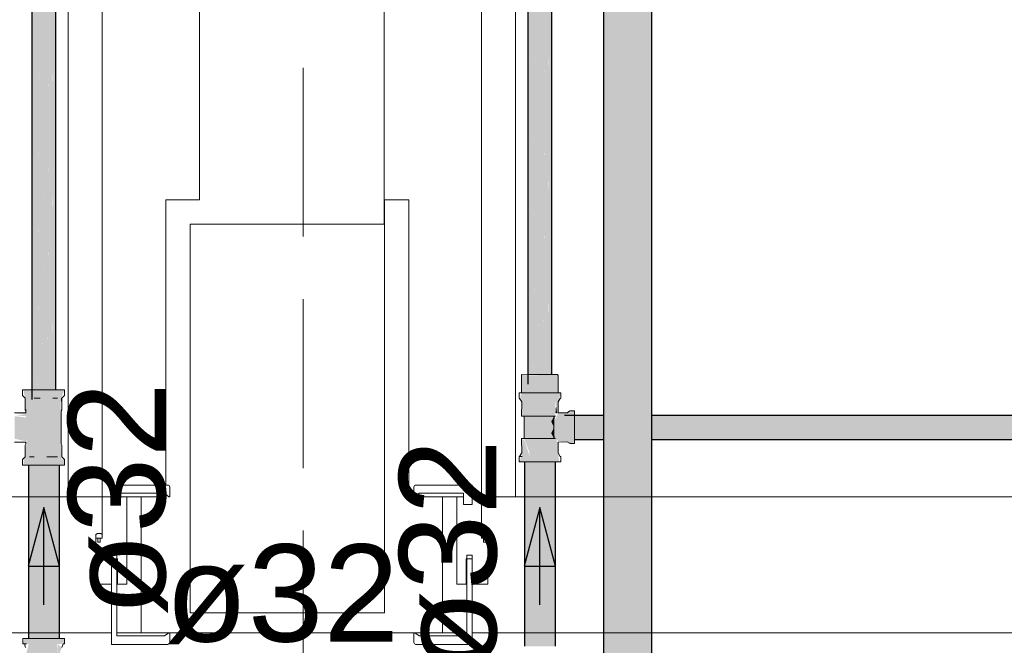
# Model space of a CAD drawing. Header units: millimetres. Extents: x 567 to 934, y -1 to 364.
# Tile 692 of 1056: x 780.55 to 782.57, y 104.74 to 106.02. Entities that reach past the tile are written whole.
import ezdxf

# ---------------------------------------------------------------- set-up
doc = ezdxf.new("R2010")
doc.units = ezdxf.units.MM
doc.header["$MEASUREMENT"] = 0
doc.linetypes.add('HIDDEN2', pattern=[0.47625, 0.3175, -0.15875])
doc.linetypes.add('NULL', pattern=[0])
for name, color, linetype, lineweight in [('A-WALL', 7, 'Continuous', 25), ('AF-Condutos', 140, 'Continuous', 25), ('AF-Conexões', 152, 'Continuous', 18), ('AF-Sentido conduto', 140, 'Continuous', 30), ('AF-Textos conduto', 7, 'Continuous', 9), ('ARQ-ESQUAD', 7, 'Continuous', 25), ('DI-Detalhes', 1, 'HIDDEN2', 9), ('S-COLS', 7, 'Continuous', 13)]:
    doc.layers.add(name, color=color, linetype=linetype, lineweight=lineweight)
doc.styles.add('Arial', font='arial.ttf')

msp = doc.modelspace()

# ---------------------------------------------------------------- hatches: boundary and pattern name
at = {"layer": 'AF-Condutos', "linetype": 'Continuous'}
for points in [[(781.7507, 105.1604), (781.7585, 111.483), (781.7501, 111.483)], [(781.849, 104.6422), (781.849, 111.483), (781.845, 105.1604), (781.8447, 111.483), (781.8334, 105.1604), (781.8324, 111.483), (781.8159, 105.1604), (781.8144, 111.483), (781.7954, 105.1604), (781.7938, 111.483), (781.7755, 105.1604), (781.774, 111.483), (781.7597, 105.1604), (781.7585, 111.483), (781.7507, 105.1604), (781.7501, 111.483), (781.7501, 105.2101), (781.7501, 104.6422)], [(781.7597, 105.1604), (781.774, 111.483), (781.7585, 111.483)], [(781.7755, 105.1604), (781.7938, 111.483), (781.774, 111.483)], [(781.7954, 105.1604), (781.8144, 111.483), (781.7938, 111.483)], [(781.8159, 105.1604), (781.8324, 111.483), (781.8144, 111.483)], [(781.8334, 105.1604), (781.8447, 111.483), (781.8324, 111.483)], [(781.845, 105.1604), (781.849, 111.483), (781.8447, 111.483)], [(780.5788, 107.5177), (780.5745, 107.5177), (780.5745, 105.2428)], [(780.5788, 107.5177), (780.5746, 105.2628), (780.5788, 105.2628)], [(780.5865, 107.5177), (780.5788, 105.2628), (780.5865, 105.2628)], [(780.5865, 107.5177), (780.5788, 107.5177), (780.5788, 105.2428)], [(780.5964, 107.5177), (780.5865, 107.5177), (780.5865, 105.2428)], [(780.5964, 107.5177), (780.5866, 105.2628), (780.5964, 105.2628)], [(780.6067, 107.5177), (780.5964, 107.5177), (780.5964, 105.2428)], [(780.6067, 107.5177), (780.5965, 105.2628), (780.6067, 105.2628)], [(780.6157, 107.5177), (780.6067, 107.5177), (780.6067, 105.2428)], [(780.6157, 107.5177), (780.6068, 105.2628), (780.6157, 105.2628)], [(780.6218, 107.5177), (780.6157, 107.5177), (780.6157, 105.2428)], [(780.6218, 107.5177), (780.6158, 105.2628), (780.6218, 105.2628)], [(780.624, 107.5177), (780.6218, 107.5177), (780.6218, 105.2428)], [(780.624, 107.5177), (780.6218, 105.2628), (780.624, 105.2628)], [(781.5988, 107.5177), (781.5945, 107.5177), (781.5945, 105.2741)], [(781.5988, 107.5177), (781.5946, 105.2939), (781.5988, 105.294)], [(781.6065, 107.5177), (781.5988, 107.5177), (781.5988, 105.2741)], [(781.5988, 105.294), (781.6065, 105.2941), (781.6065, 107.5177)], [(781.6164, 107.5177), (781.6065, 107.5177), (781.6065, 105.2741)], [(781.6164, 107.5177), (781.6066, 105.2941), (781.6164, 105.2941)], [(781.6267, 107.5177), (781.6164, 107.5177), (781.6164, 105.2741)], [(781.6267, 107.5177), (781.6165, 105.2941), (781.6267, 105.2941)], [(781.6357, 107.5177), (781.6267, 107.5177), (781.6267, 105.2741)], [(781.6357, 107.5177), (781.6268, 105.2941), (781.6357, 105.2941)], [(781.6418, 107.5177), (781.6357, 107.5177), (781.6357, 105.2741)], [(781.6418, 107.5177), (781.6358, 105.2941), (781.6418, 105.2941)], [(781.644, 107.5177), (781.6418, 107.5177), (781.6418, 105.2741)], [(781.644, 107.5177), (781.6418, 105.2941), (781.644, 105.2941)], [(781.7501, 105.21), (781.69, 105.2101), (781.69, 105.2069), (781.7501, 105.2069)], [(781.7501, 105.2068), (781.69, 105.2069), (781.69, 105.1999), (781.7501, 105.1999)], [(781.7501, 105.1998), (781.69, 105.1999), (781.69, 105.1904), (781.7501, 105.1904)], [(781.849, 105.2101), (781.849, 105.1635), (787.734, 105.1622), (787.734, 105.2101)], [(781.7501, 105.1903), (781.69, 105.1904), (781.69, 105.18), (781.7501, 105.18)], [(781.69, 105.1705), (781.7501, 105.1705), (781.7501, 105.1799), (781.69, 105.18)], [(787.734, 105.1604), (787.734, 105.1622), (781.67, 105.1636), (784.2175, 105.1622), (781.67, 105.1622)], [(781.69, 105.1636), (781.7501, 105.1636), (781.7501, 105.1704), (781.69, 105.1705)], [(781.69, 105.1622), (781.7501, 105.1622), (781.7501, 105.1635), (781.69, 105.1636)], [(781.69, 105.1604), (781.7501, 105.1604), (781.7501, 105.1622), (781.69, 105.1622)], [(784.2175, 105.1622), (781.849, 105.1635), (781.849, 105.1622)], [(787.734, 105.1604), (781.849, 105.1622), (781.849, 105.1604)], [(781.5877, 104.7352), (781.5931, 104.7352), (781.593, 105.1142), (781.5877, 105.1142)], [(781.651, 105.1142), (781.5931, 105.1142), (781.5931, 104.7352), (781.651, 104.7352)], [(780.568, 104.7512), (780.5736, 104.7512), (780.5825, 105.1076), (780.5677, 105.1076)], [(780.5677, 105.1076), (780.5677, 104.7512), (780.568, 104.7512)], [(780.5825, 105.1076), (780.5736, 104.7512), (780.5963, 104.7512), (780.6082, 105.1076)], [(780.6208, 104.7512), (780.6278, 105.1076), (780.6082, 105.1076), (780.5963, 104.7512)], [(780.628, 105.1076), (780.6278, 105.1076), (780.6208, 104.7512), (780.628, 104.7512)], [(780.628, 104.7312), (780.6282, 105.1076), (780.628, 105.1076)], [(780.6282, 105.1076), (780.628, 104.7512), (780.6282, 104.7512)], [(780.6284, 104.7512), (780.6308, 105.1076), (780.6282, 105.1076)], [(780.6308, 105.1076), (780.6284, 104.7512), (780.631, 104.7512)]]:
    msp.add_hatch(color=151, dxfattribs=at).paths.add_polyline_path(points)
at = {"layer": 'AF-Conexões', "linetype": 'Continuous'}
for points in [[(781.5812, 105.2941), (781.5812, 105.2562), (781.5923, 105.2562), (781.5923, 105.2921)], [(781.6556, 105.2941), (781.5923, 105.2921), (781.5923, 105.2562), (781.656, 105.2562)], [(780.5387, 105.2102), (780.5617, 105.2084), (780.5643, 105.2056), (780.5387, 105.2084), (780.5387, 105.1621), (780.5617, 105.1568), (780.5643, 105.1598), (780.5568, 105.1076), (780.6287, 105.1076), (780.631, 105.1185), (780.6255, 105.1196), (780.631, 105.1076), (780.6398, 105.1076), (780.6413, 105.1196), (780.635, 105.1196), (780.6332, 105.2181), (780.6342, 105.2437), (780.6413, 105.2628), (780.5568, 105.2628), (780.5603, 105.2458), (780.5623, 105.2149), (780.5387, 105.2148), (780.5617, 105.211)], [(781.578, 105.2447), (781.5819, 105.2377), (781.5812, 105.2082), (781.6376, 105.2082), (781.6504, 105.2377), (781.6553, 105.2154), (781.6568, 105.2377), (781.662, 105.2562), (781.5812, 105.2562)], [(780.6363, 105.2214), (780.6363, 105.2458), (780.634, 105.2458)], [(781.6513, 105.2082), (781.6504, 105.2377), (781.6376, 105.2082)], [(781.69, 105.1519), (781.69, 105.2192), (781.6568, 105.2136), (781.648, 105.1979), (781.648, 105.1625), (781.6568, 105.1575)], [(781.6552, 105.2134), (781.6522, 105.2297), (781.6511, 105.2154)], [(781.587, 105.2082), (781.587, 105.1622), (781.648, 105.1625), (781.6424, 105.173), (781.6475, 105.1841), (781.6424, 105.1975), (781.648, 105.2071)], [(781.6424, 105.1975), (781.648, 105.1852), (781.6485, 105.208)], [(781.648, 105.1852), (781.6424, 105.173), (781.6485, 105.1625)], [(781.5768, 105.1142), (781.6587, 105.1142), (781.6553, 105.155), (781.6513, 105.1622), (781.587, 105.1622), (781.5974, 105.1342), (781.5981, 105.1258), (781.5877, 105.1582), (781.5812, 105.1622), (781.5838, 105.1355)], [(781.5819, 105.1327), (781.5841, 105.1327), (781.5812, 105.1622)], [(780.6412, 104.7402), (780.6412, 104.7512), (780.5593, 104.7512), (780.556, 104.7402), (780.5677, 104.7397), (780.5612, 104.7124), (780.583, 104.7032), (780.6279, 104.7032), (780.6269, 104.7398)], [(780.6356, 104.7312), (780.628, 104.7398), (780.6276, 104.711)]]:
    msp.add_hatch(color=161, dxfattribs=at).paths.add_polyline_path(points)

# ---------------------------------------------------------------- linework, layer by layer
at = {"layer": 'A-WALL', "color": 8, "lineweight": 5}
for p, q in [((780.919, 107.1027), (780.919, 105.6535)), ((781.299, 105.6035), (781.299, 107.1027)), ((780.8496, 105.6535), (780.8496, 105.0667)), ((780.919, 105.6535), (780.8496, 105.6535)), ((781.3496, 105.6535), (781.2996, 105.6535)), ((781.2996, 105.6535), (781.2996, 105.0427)), ((781.3496, 105.0427), (781.3496, 105.6535)), ((780.8996, 105.0427), (780.8996, 105.6035)), ((780.8996, 105.6035), (780.919, 105.6035)), ((780.919, 105.6035), (781.299, 105.6035)), ((778.919, 105.0427), (780.719, 105.0427)), ((780.77, 105.0427), (780.799, 105.0427)), ((780.8496, 105.0427), (780.799, 105.0427)), ((780.799, 105.0427), (780.799, 104.7627)), ((780.8496, 105.0476), (780.8496, 105.0427)), ((780.8996, 104.8035), (780.8996, 105.0427)), ((781.2996, 105.0427), (781.2996, 104.8035)), ((781.36, 105.0427), (781.3496, 105.0427)), ((781.419, 105.0427), (781.362, 105.0427)), ((781.419, 104.7627), (781.419, 105.0427)), ((781.419, 105.0427), (781.448, 105.0427)), ((781.499, 105.0427), (783.299, 105.0427)), ((781.2996, 104.8035), (780.8996, 104.8035)), ((780.738, 104.7627), (778.9, 104.7627)), ((780.799, 104.7627), (780.7494, 104.7627)), ((780.799, 104.7627), (780.856, 104.7627)), ((780.858, 104.7627), (781.36, 104.7627)), ((781.362, 104.7627), (781.419, 104.7627)), ((781.4686, 104.7627), (781.419, 104.7627)), ((783.318, 104.7627), (781.48, 104.7627))]:
    msp.add_line(p, q, dxfattribs=at)
at = {"layer": 'AF-Condutos'}
for p, q in [((781.7501, 111.483), (781.7501, 105.2101)), ((781.849, 105.2101), (781.849, 111.483)), ((780.5745, 107.5177), (780.5745, 105.2428)), ((780.624, 105.2628), (780.624, 107.5177)), ((781.5945, 107.5177), (781.5945, 105.2741)), ((781.644, 105.2941), (781.644, 107.5177)), ((781.7501, 105.2101), (781.67, 105.2101)), ((781.7501, 105.2101), (781.7501, 105.1604)), ((781.849, 105.1604), (781.849, 105.2101)), ((787.734, 105.2101), (781.849, 105.2101)), ((781.69, 105.1604), (781.7501, 105.1604)), ((781.7501, 105.1604), (781.7501, 104.6871)), ((781.849, 104.6871), (781.849, 105.1604)), ((781.849, 105.1604), (787.734, 105.1604)), ((781.5877, 105.1142), (781.5877, 104.7352)), ((781.651, 104.7352), (781.651, 105.1142)), ((780.5677, 105.1076), (780.5677, 104.7512)), ((780.631, 104.7512), (780.631, 105.1076))]:
    msp.add_line(p, q, dxfattribs=at)
at = {"layer": 'AF-Conexões'}
for p, q in [((781.5915, 105.2938), (781.5812, 105.2941)), ((781.5812, 105.2941), (781.5812, 105.2562)), ((781.5945, 105.2939), (781.5915, 105.2938)), ((781.6058, 105.2941), (781.5945, 105.2939)), ((781.6238, 105.2941), (781.6058, 105.2941)), ((781.644, 105.2941), (781.6238, 105.2941)), ((781.6513, 105.2941), (781.644, 105.2941)), ((781.6556, 105.2941), (781.6513, 105.2941)), ((781.6568, 105.2921), (781.6556, 105.2941)), ((781.6567, 105.2562), (781.6568, 105.2921)), ((780.5568, 105.2628), (780.5553, 105.2628)), ((780.5553, 105.2628), (780.5553, 105.2508)), ((780.561, 105.2628), (780.5568, 105.2628)), ((780.5679, 105.2628), (780.561, 105.2628)), ((780.5745, 105.2628), (780.5679, 105.2628)), ((780.5768, 105.2628), (780.5745, 105.2628)), ((780.5872, 105.2628), (780.5768, 105.2628)), ((780.5983, 105.2628), (780.5872, 105.2628)), ((780.6094, 105.2628), (780.5983, 105.2628)), ((780.6198, 105.2628), (780.6094, 105.2628)), ((780.624, 105.2628), (780.6198, 105.2628)), ((780.6287, 105.2628), (780.624, 105.2628)), ((780.6355, 105.2628), (780.6287, 105.2628)), ((780.6398, 105.2628), (780.6355, 105.2628)), ((780.6413, 105.2628), (780.6398, 105.2628)), ((780.6413, 105.2508), (780.6413, 105.2628)), ((781.5768, 105.2562), (781.5768, 105.2461)), ((781.5812, 105.2562), (781.5768, 105.2562)), ((781.5886, 105.2562), (781.5812, 105.2562)), ((781.6106, 105.2562), (781.5886, 105.2562)), ((781.6354, 105.2562), (781.6106, 105.2562)), ((781.6547, 105.2562), (781.6354, 105.2562)), ((781.6567, 105.2562), (781.6547, 105.2562)), ((781.662, 105.2562), (781.6567, 105.2562)), ((781.662, 105.2461), (781.662, 105.2562)), ((780.5553, 105.2508), (780.5603, 105.2458)), ((780.5603, 105.2458), (780.5603, 105.2214)), ((780.5917, 105.2458), (780.5793, 105.2458)), ((780.5793, 105.2458), (780.5855, 105.2458)), ((780.5855, 105.2458), (780.5917, 105.2458)), ((780.624, 105.2458), (780.6173, 105.2458)), ((780.6173, 105.2458), (780.6223, 105.2458)), ((780.6223, 105.2458), (780.624, 105.2458)), ((780.6274, 105.2458), (780.624, 105.2458)), ((780.624, 105.2458), (780.6274, 105.2458)), ((780.6363, 105.2458), (780.6413, 105.2508)), ((780.6363, 105.2214), (780.6363, 105.2458)), ((781.5768, 105.2461), (781.5768, 105.2452)), ((781.5768, 105.2452), (781.578, 105.2447)), ((781.5772, 105.2447), (781.5819, 105.2377)), ((781.578, 105.2447), (781.5772, 105.2447)), ((781.5819, 105.2377), (781.5812, 105.2082)), ((781.6568, 105.2377), (781.6608, 105.2447)), ((781.6568, 105.2154), (781.6568, 105.2377)), ((781.6608, 105.2447), (781.662, 105.2452)), ((781.662, 105.2452), (781.662, 105.2461)), ((780.5617, 105.2154), (780.5387, 105.2154)), ((780.5603, 105.2214), (780.5623, 105.2192)), ((780.5614, 105.2214), (780.5612, 105.2214)), ((780.5612, 105.2214), (780.5626, 105.2214)), ((780.5626, 105.2214), (780.5614, 105.2214)), ((780.5623, 105.2149), (780.5617, 105.2154)), ((780.5623, 105.2192), (780.5623, 105.2149)), ((780.6343, 105.2192), (780.6363, 105.2214)), ((780.6343, 105.1852), (780.6343, 105.2192)), ((781.6755, 105.2154), (781.6568, 105.2154)), ((781.681, 105.2192), (781.6755, 105.2154)), ((781.69, 105.2192), (781.681, 105.2192)), ((781.69, 105.2166), (781.69, 105.2192)), ((781.69, 105.2101), (781.69, 105.2166)), ((781.5812, 105.2082), (781.5864, 105.2082)), ((781.5864, 105.2082), (781.587, 105.2082)), ((781.587, 105.2082), (781.587, 105.1622)), ((781.594, 105.2082), (781.587, 105.2082)), ((781.587, 105.2082), (781.6002, 105.2082)), ((781.6121, 105.2082), (781.594, 105.2082)), ((781.6002, 105.2082), (781.619, 105.2082)), ((781.6331, 105.2082), (781.6121, 105.2082)), ((781.619, 105.2082), (781.6331, 105.2082)), ((781.648, 105.208), (781.6331, 105.2082)), ((781.6331, 105.2082), (781.6376, 105.2082)), ((781.6376, 105.2082), (781.648, 105.2082)), ((781.648, 105.2082), (781.6513, 105.2082)), ((781.648, 105.2082), (781.648, 105.208)), ((781.6485, 105.2082), (781.648, 105.2082)), ((781.648, 105.208), (781.648, 105.1979)), ((781.648, 105.1972), (781.6485, 105.208)), ((781.648, 105.1979), (781.648, 105.1852)), ((781.648, 105.1852), (781.648, 105.1972)), ((781.6513, 105.2082), (781.6485, 105.2082)), ((781.69, 105.2093), (781.69, 105.2101)), ((781.69, 105.1982), (781.69, 105.2093)), ((781.69, 105.1852), (781.69, 105.1982)), ((780.6343, 105.1512), (780.6343, 105.1852)), ((781.648, 105.1733), (781.648, 105.1852)), ((781.648, 105.1852), (781.648, 105.1726)), ((781.6485, 105.1625), (781.648, 105.1733)), ((781.648, 105.1726), (781.648, 105.1625)), ((781.69, 105.1663), (781.69, 105.1852)), ((780.5387, 105.155), (780.5617, 105.155)), ((780.5617, 105.155), (780.5623, 105.1555)), ((780.5623, 105.1555), (780.5623, 105.1512)), ((781.5812, 105.1622), (781.5819, 105.1327)), ((781.5861, 105.1622), (781.5812, 105.1622)), ((781.587, 105.1622), (781.5861, 105.1622)), ((781.587, 105.1622), (781.594, 105.1622)), ((781.5997, 105.1622), (781.587, 105.1622)), ((781.594, 105.1622), (781.6121, 105.1622)), ((781.6184, 105.1622), (781.5997, 105.1622)), ((781.6121, 105.1622), (781.6331, 105.1622)), ((781.6331, 105.1622), (781.6184, 105.1622)), ((781.6331, 105.1622), (781.648, 105.1625)), ((781.6373, 105.1622), (781.6331, 105.1622)), ((781.648, 105.1622), (781.6373, 105.1622)), ((781.648, 105.1625), (781.648, 105.1622)), ((781.6513, 105.1622), (781.648, 105.1622)), ((781.648, 105.1622), (781.6513, 105.1622)), ((781.6568, 105.155), (781.6754, 105.1556)), ((781.6568, 105.1327), (781.6568, 105.155)), ((781.6754, 105.1556), (781.6813, 105.1523)), ((781.6813, 105.1523), (781.6806, 105.1536)), ((781.6806, 105.1536), (781.6808, 105.1525)), ((781.6808, 105.1525), (781.681, 105.1519)), ((781.681, 105.1519), (781.6815, 105.1519)), ((781.6815, 105.1519), (781.682, 105.1519)), ((781.682, 105.1519), (781.69, 105.1519)), ((781.69, 105.1604), (781.69, 105.1663)), ((781.69, 105.1538), (781.69, 105.1604)), ((781.69, 105.1519), (781.69, 105.1538)), ((780.5623, 105.1512), (780.5603, 105.149)), ((780.5603, 105.149), (780.5603, 105.1246)), ((780.6363, 105.149), (780.6343, 105.1512)), ((780.6363, 105.149), (780.6351, 105.149)), ((780.6351, 105.149), (780.6354, 105.149)), ((780.6354, 105.149), (780.6363, 105.149)), ((780.6363, 105.1246), (780.6363, 105.149)), ((781.5819, 105.1327), (781.5772, 105.1258)), ((781.6608, 105.1258), (781.6568, 105.1327)), ((780.5603, 105.1246), (780.5553, 105.1196)), ((780.5553, 105.1196), (780.5553, 105.1076)), ((780.5742, 105.1246), (780.5692, 105.1246)), ((780.5692, 105.1246), (780.5793, 105.1246)), ((780.5793, 105.1246), (780.5742, 105.1246)), ((780.6111, 105.1246), (780.6049, 105.1246)), ((780.6049, 105.1246), (780.6173, 105.1246)), ((780.6173, 105.1246), (780.6111, 105.1246)), ((780.6223, 105.1246), (780.6173, 105.1246)), ((780.6173, 105.1246), (780.6274, 105.1246)), ((780.6274, 105.1246), (780.6223, 105.1246)), ((780.6413, 105.1196), (780.6363, 105.1246)), ((780.6413, 105.1076), (780.6413, 105.1196)), ((781.5768, 105.1252), (781.5828, 105.1258)), ((781.5772, 105.1258), (781.5768, 105.1252)), ((781.5768, 105.1252), (781.5768, 105.1142)), ((781.5793, 105.1252), (781.5768, 105.1252)), ((781.5768, 105.1142), (781.5793, 105.1142)), ((781.5828, 105.1258), (781.5793, 105.1252)), ((781.5793, 105.1142), (781.5877, 105.1142)), ((781.5877, 105.1142), (781.5951, 105.1142)), ((781.5951, 105.1142), (781.619, 105.1142)), ((781.619, 105.1142), (781.6354, 105.1142)), ((781.6354, 105.1142), (781.6494, 105.1142)), ((781.6494, 105.1142), (781.651, 105.1142)), ((781.651, 105.1142), (781.6587, 105.1142)), ((781.6587, 105.1142), (781.662, 105.1142)), ((781.662, 105.1252), (781.6608, 105.1258)), ((781.662, 105.1142), (781.662, 105.1252)), ((780.5553, 105.1076), (780.5568, 105.1076)), ((780.5568, 105.1076), (780.561, 105.1076)), ((780.561, 105.1076), (780.5677, 105.1076)), ((780.5677, 105.1076), (780.5679, 105.1076)), ((780.5679, 105.1076), (780.5768, 105.1076)), ((780.5768, 105.1076), (780.5872, 105.1076)), ((780.5872, 105.1076), (780.5983, 105.1076)), ((780.5983, 105.1076), (780.6094, 105.1076)), ((780.6094, 105.1076), (780.6198, 105.1076)), ((780.6198, 105.1076), (780.6287, 105.1076)), ((780.6287, 105.1076), (780.631, 105.1076)), ((780.631, 105.1076), (780.6355, 105.1076)), ((780.6355, 105.1076), (780.6398, 105.1076)), ((780.6398, 105.1076), (780.6413, 105.1076)), ((780.556, 104.7512), (780.556, 104.7402)), ((780.5593, 104.7512), (780.556, 104.7512)), ((780.5677, 104.7512), (780.5593, 104.7512)), ((780.5686, 104.7512), (780.5677, 104.7512)), ((780.5825, 104.7512), (780.5686, 104.7512)), ((780.599, 104.7512), (780.5825, 104.7512)), ((780.6229, 104.7512), (780.599, 104.7512)), ((780.631, 104.7512), (780.6229, 104.7512)), ((780.6387, 104.7512), (780.631, 104.7512)), ((780.6412, 104.7512), (780.6387, 104.7512)), ((780.6412, 104.7402), (780.6412, 104.7512)), ((780.556, 104.7402), (780.5632, 104.7402)), ((780.5632, 104.7402), (780.5592, 104.7397)), ((780.5592, 104.7397), (780.5612, 104.7327)), ((780.6361, 104.7327), (780.6387, 104.7397)), ((780.6387, 104.7397), (780.6412, 104.7402))]:
    msp.add_line(p, q, dxfattribs=at)
at = {"layer": 'AF-Sentido conduto'}
for p, q in [((780.599, 105.0202), (780.5666, 104.8995)), ((780.6313, 104.8995), (780.599, 105.0202)), ((781.619, 105.0202), (781.5866, 104.8995)), ((781.6513, 104.8995), (781.619, 105.0202)), ((780.5666, 104.8995), (780.6313, 104.8995)), ((781.5866, 104.8995), (781.6513, 104.8995))]:
    msp.add_line(p, q, dxfattribs=at)
for points in [[(780.599, 104.8202), (780.599, 105.0202)], [(781.619, 104.8202), (781.619, 105.0202)]]:
    msp.add_lwpolyline(points, dxfattribs=at)
at = {"layer": 'ARQ-ESQUAD', "color": 8, "lineweight": 5}
for p, q in [((780.649, 105.0427), (780.649, 106.8427)), ((780.719, 106.8427), (780.719, 105.0427)), ((781.499, 106.8427), (781.499, 105.0427)), ((781.569, 105.0427), (781.569, 106.8427)), ((780.738, 105.0667), (780.854, 105.0667)), ((780.738, 105.0427), (780.738, 105.0667)), ((780.858, 105.0627), (780.858, 105.0427)), ((781.36, 105.0627), (781.36, 105.0427)), ((781.48, 105.0667), (781.364, 105.0667)), ((781.48, 105.0427), (781.48, 105.0667)), ((780.719, 105.0427), (780.649, 105.0427)), ((780.719, 105.0427), (780.738, 105.0427)), ((780.719, 104.9576), (780.719, 105.0427)), ((780.738, 105.0267), (780.738, 105.0427)), ((780.756, 105.0497), (780.756, 105.0427)), ((780.847, 105.0497), (780.756, 105.0497)), ((780.756, 105.0267), (780.756, 105.0497)), ((780.756, 105.0427), (780.77, 105.0427)), ((780.77, 105.0427), (780.77, 104.8627)), ((780.856, 105.0427), (780.847, 105.0497)), ((780.858, 105.0427), (780.856, 105.0427)), ((781.36, 105.0427), (781.362, 105.0427)), ((781.362, 105.0427), (781.371, 105.0497)), ((781.371, 105.0497), (781.462, 105.0497)), ((781.462, 105.0427), (781.448, 105.0427)), ((781.448, 105.0427), (781.448, 104.8627)), ((781.462, 105.0497), (781.462, 105.0427)), ((781.462, 105.0267), (781.462, 105.0497)), ((781.499, 105.0427), (781.48, 105.0427)), ((781.48, 105.0267), (781.48, 105.0427)), ((781.499, 105.0427), (781.569, 105.0427)), ((781.499, 104.9576), (781.499, 105.0427)), ((780.738, 105.0267), (780.756, 105.0267)), ((781.48, 105.0267), (781.462, 105.0267)), ((780.706, 104.9576), (780.706, 104.9651)), ((780.7103, 104.9576), (780.706, 104.9576)), ((780.706, 104.9576), (780.719, 104.9576)), ((780.706, 104.8627), (780.706, 104.9576)), ((780.7103, 104.9493), (780.7103, 104.9576)), ((780.7147, 104.9493), (780.7103, 104.9493)), ((780.7147, 104.9576), (780.7147, 104.9493)), ((780.719, 104.9576), (780.7147, 104.9576)), ((780.719, 104.9651), (780.719, 104.9576)), ((781.499, 104.9651), (781.499, 104.9576)), ((781.499, 104.9576), (781.5033, 104.9576)), ((781.512, 104.9576), (781.499, 104.9576)), ((781.5033, 104.9576), (781.5033, 104.9493)), ((781.5033, 104.9493), (781.5077, 104.9493)), ((781.5077, 104.9576), (781.512, 104.9576)), ((781.5077, 104.9493), (781.5077, 104.9576)), ((781.512, 104.9576), (781.512, 104.9651)), ((781.512, 104.8627), (781.512, 104.9576)), ((780.738, 104.9227), (780.7494, 104.9227)), ((780.738, 104.7387), (780.738, 104.9227)), ((780.738, 104.9147), (780.738, 104.8627)), ((780.7502, 104.9147), (780.738, 104.9147)), ((780.7494, 104.9227), (780.7494, 104.7567)), ((780.7502, 104.8627), (780.7502, 104.9147)), ((781.4678, 104.8627), (781.4678, 104.9147)), ((781.4678, 104.9147), (781.48, 104.9147)), ((781.48, 104.9227), (781.4686, 104.9227)), ((781.4686, 104.9227), (781.4686, 104.7567)), ((781.48, 104.7387), (781.48, 104.9227)), ((781.48, 104.9147), (781.48, 104.8627)), ((780.738, 104.8627), (780.706, 104.8627)), ((780.77, 104.8627), (780.7502, 104.8627)), ((781.448, 104.8627), (781.4678, 104.8627)), ((781.48, 104.8627), (781.512, 104.8627)), ((780.7494, 104.7567), (780.847, 104.7567)), ((780.847, 104.7567), (780.856, 104.7627)), ((780.856, 104.7627), (780.858, 104.7627)), ((780.858, 104.7627), (780.858, 104.7427)), ((781.36, 104.7627), (781.36, 104.7427)), ((781.362, 104.7627), (781.36, 104.7627)), ((781.371, 104.7567), (781.362, 104.7627)), ((781.4686, 104.7567), (781.371, 104.7567)), ((780.854, 104.7387), (780.738, 104.7387)), ((781.364, 104.7387), (781.48, 104.7387))]:
    msp.add_line(p, q, dxfattribs=at)
for centre, radius, start, end in [((780.719, 105.0427), 1.8, 90, 180), ((781.499, 105.0427), 1.8, 360, 90), ((780.854, 105.0627), 0.004, 0, 90), ((781.364, 105.0627), 0.004, 90, 180), ((780.7125, 104.9568), 0.0105, 51.724, 128.276), ((781.5055, 104.9568), 0.0105, 51.724, 128.276), ((780.854, 104.7427), 0.004, 270, 0), ((781.364, 104.7427), 0.004, 180, 270)]:
    msp.add_arc(centre, radius, start, end, dxfattribs=at)
at = {"layer": 'DI-Detalhes'}
for points in [[(773.9222, 113.9917), (781.1323, 113.9917), (781.1323, 104.6097), (773.9222, 104.6097), (773.9222, 113.9917)], [(781.1323, 112.4979), (788.3862, 112.4979), (788.3862, 104.6554), (781.1323, 104.6554), (781.1323, 112.4979)]]:
    msp.add_lwpolyline(points, dxfattribs=at)
at = {"layer": 'S-COLS', "color": 8, "lineweight": 5}
for p, q in [((780.919, 105.6035), (780.8996, 105.6035)), ((780.8996, 105.6035), (780.8996, 105.0427)), ((781.299, 105.6035), (780.919, 105.6035)), ((781.2996, 105.6035), (781.299, 105.6035)), ((781.2996, 105.0427), (781.2996, 105.6035)), ((780.8996, 105.0427), (780.8996, 104.8035)), ((781.2996, 104.8035), (781.2996, 105.0427)), ((780.8996, 104.8035), (781.2996, 104.8035))]:
    msp.add_line(p, q, dxfattribs=at)

# ---------------------------------------------------------------- texts
at = {"layer": 'AF-Textos conduto', "linetype": 'NULL', "char_height": 0.2, "width": 0.962805, "rotation": 90.0002, "line_spacing_factor": 0.6, "style": 'Arial'}
for insert, attachment_point in [((780.8541, 104.7972), 7), ((781.535, 104.9202), 8)]:
    msp.add_mtext('ø32', dxfattribs=dict(at, insert=insert, attachment_point=attachment_point))
at = {"layer": 'AF-Textos conduto', "linetype": 'NULL', "insert": (780.848, 104.7393), "char_height": 0.2, "width": 0.962805, "attachment_point": 7, "line_spacing_factor": 0.6, "style": 'Arial'}
msp.add_mtext('ø32', dxfattribs=at)

doc.saveas('drawing.dxf')
